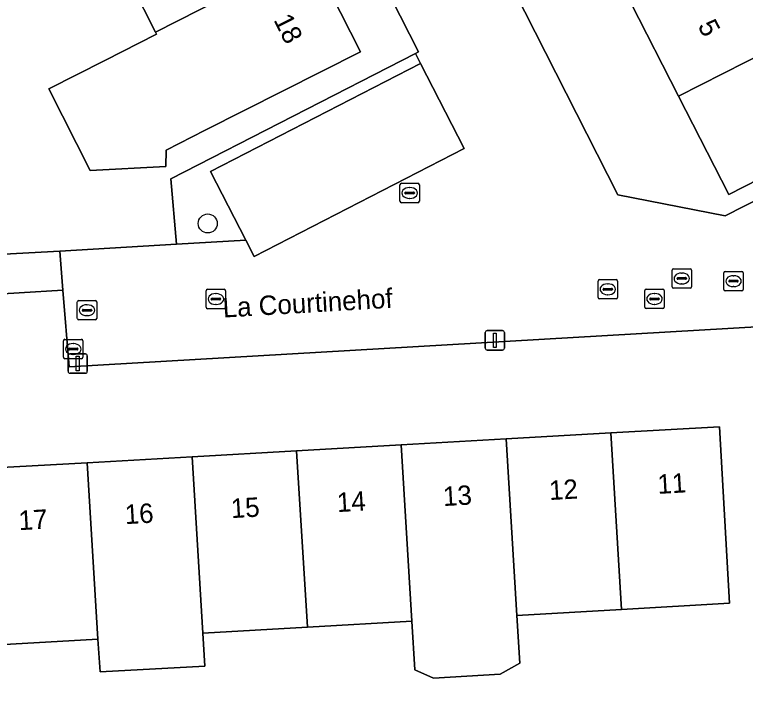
# Model space of a CAD drawing. Extents: x 158455 to 159797, y 387218 to 388672.
# Drawn here: x 159101.4 to 159139.1, y 387763.85 to 387798.8 of the extents above; entities that cross this region are included whole.
import ezdxf

# ---------------------------------------------------------------- set-up
doc = ezdxf.new("R2010")
doc.units = 0
for name, color, linetype in [('IMGEO_Boom', 7, 'Continuous'), ('IMGEO_Brandkraan', 7, 'Continuous'), ('IMGEO_Erf', 7, 'Continuous'), ('IMGEO_Kolk', 7, 'Continuous'), ('IMGEO_Lichtmast', 7, 'Continuous'), ('IMGEO_Openbare_ruimte_label', 7, 'Continuous'), ('IMGEO_Pand', 7, 'Continuous'), ('IMGEO_Pand_nummerreeks', 7, 'Continuous'), ('IMGEO_Parkeervlak_open', 7, 'Continuous'), ('IMGEO_Rijbaan_lokaal_open', 7, 'Continuous'), ('IMGEO_Rioolput', 7, 'Continuous'), ('IMGEO_Voetpad_open', 7, 'Continuous')]:
    doc.layers.add(name, color=color, linetype=linetype)

msp = doc.modelspace()

# ---------------------------------------------------------------- linework, layer by layer
at = {"layer": 'IMGEO_Boom'}
msp.add_circle((159111.365, 387788.031), 0.489, dxfattribs=at)
at = {"layer": 'IMGEO_Brandkraan'}
for p, q in [((159133.91, 387783.714), (159133.91, 387784.566)), ((159133.985, 387784.64), (159134.837, 387784.64)), ((159134.911, 387784.566), (159134.911, 387783.714)), ((159134.169, 387784.134), (159134.169, 387784.146)), ((159134.212, 387784.183), (159134.61, 387784.183)), ((159134.398, 387784.42), (159134.423, 387784.42)), ((159134.653, 387784.146), (159134.653, 387784.134)), ((159134.607, 387784.097), (159134.209, 387784.097)), ((159134.421, 387783.86), (159134.396, 387783.86)), ((159134.837, 387783.64), (159133.985, 387783.64)), ((159103.927, 387781.13), (159103.927, 387781.982)), ((159104.002, 387782.056), (159104.854, 387782.056)), ((159104.928, 387781.982), (159104.928, 387781.13)), ((159104.186, 387781.55), (159104.186, 387781.562)), ((159104.624, 387781.513), (159104.226, 387781.513)), ((159104.229, 387781.599), (159104.627, 387781.599)), ((159104.415, 387781.836), (159104.44, 387781.836)), ((159104.67, 387781.562), (159104.67, 387781.55)), ((159104.438, 387781.276), (159104.413, 387781.276)), ((159104.854, 387781.056), (159104.002, 387781.056))]:
    msp.add_line(p, q, dxfattribs=at)
for points in [[(159133.91, 387783.714), (159133.91, 387784.566)], [(159133.985, 387784.64), (159134.837, 387784.64)], [(159134.911, 387784.566), (159134.911, 387783.714)], [(159134.837, 387783.64), (159133.985, 387783.64)], [(159103.927, 387781.13), (159103.927, 387781.982)], [(159104.002, 387782.056), (159104.854, 387782.056)], [(159104.928, 387781.982), (159104.928, 387781.13)], [(159104.854, 387781.056), (159104.002, 387781.056)]]:
    msp.add_lwpolyline(points, dxfattribs=at)
for centre, radius, start, end in [((159133.987, 387784.564), 0.0765, 91.552, 178.448), ((159133.987, 387784.564), 0.0765, 91.552, 178.448), ((159134.835, 387784.564), 0.0765, 1.552, 88.448), ((159134.835, 387784.564), 0.0765, 1.552, 88.448), ((159134.209, 387784.143), 0.0403, 85.8775, 175.7526), ((159134.206, 387784.133), 0.0366, 178.938, 274.7102), ((159134.61, 387784.14), 0.043, 264.8664, 352.4533), ((159134.614, 387784.145), 0.0386, 1.7309, 96.639), ((159133.987, 387783.716), 0.0765, 181.552, 268.448), ((159133.987, 387783.716), 0.0765, 181.552, 268.448), ((159134.835, 387783.716), 0.0765, 271.552, 358.448), ((159134.835, 387783.716), 0.0765, 271.552, 358.448), ((159104.004, 387781.98), 0.0765, 91.552, 178.448), ((159104.004, 387781.98), 0.0765, 91.552, 178.448), ((159104.852, 387781.98), 0.0765, 1.552, 88.448), ((159104.852, 387781.98), 0.0765, 1.552, 88.448), ((159104.226, 387781.559), 0.0403, 85.8775, 175.7526), ((159104.223, 387781.549), 0.0366, 178.938, 274.7102), ((159104.627, 387781.556), 0.043, 264.8664, 352.4533), ((159104.631, 387781.561), 0.0386, 1.7309, 96.639), ((159104.004, 387781.132), 0.0765, 181.552, 268.448), ((159104.004, 387781.132), 0.0765, 181.552, 268.448), ((159104.852, 387781.132), 0.0765, 271.552, 358.448), ((159104.852, 387781.132), 0.0765, 271.552, 358.448)]:
    msp.add_arc(centre, radius, start, end, dxfattribs=at)
for centre, major_axis, ratio, start_param, end_param in [((159134.397, 387784.14), (-0.387, 0.002), 0.722429, 4.712389, 7.853982), ((159134.422, 387784.14), (-0.39, 0.002), 0.717154, 1.570796, 4.712389), ((159104.414, 387781.556), (-0.387, 0.002), 0.722429, 4.712389, 7.853982), ((159104.439, 387781.556), (-0.39, 0.002), 0.717154, 1.570796, 4.712389)]:
    msp.add_ellipse(centre, major_axis=major_axis, ratio=ratio, start_param=start_param, end_param=end_param, dxfattribs=at)
at = {"layer": 'IMGEO_Erf'}
for points in [[(159146.109, 387812.044), (159144.392, 387815.364), (159146.317, 387816.36), (159144.939, 387819.187), (159142.986, 387818.194), (159141.208, 387821.689), (159139.528, 387824.991), (159141.481, 387825.985), (159139.958, 387828.977), (159116.125, 387817.059), (159120.254, 387813.644), (159132.515, 387789.507), (159138.053, 387788.417), (159146.708, 387792.828), (159151.715, 387795.38), (159152.685, 387793.738), (159151.264, 387796.527), (159153.42, 387797.626), (159152.764, 387798.913), (159150.989, 387802.397), (159149.261, 387805.786), (159151.202, 387806.775), (159149.795, 387809.636), (159147.87, 387808.64)], [(159138.786, 387808.322), (159141.247, 387803.508), (159143.709, 387798.694), (159146.296, 387793.634), (159138.246, 387789.518), (159135.65, 387794.595), (159133.186, 387799.414), (159130.726, 387804.225), (159128.279, 387809.011), (159125.814, 387813.833), (159123.278, 387818.793), (159131.328, 387822.909), (159133.402, 387823.97), (159134.513, 387823.582), (159136.666, 387819.371), (159133.867, 387817.943), (159136.329, 387813.128), (159139.097, 387814.534), (159141.542, 387809.723)], [(159113.282, 387814.48), (159106.206, 387820.459), (159092.791, 387813.673), (159094.46, 387810.225), (159092.457, 387809.255), (159095.646, 387802.766), (159096.135, 387800.968), (159098.415, 387801.099), (159098.562, 387798.543), (159098.849, 387793.531), (159096.569, 387793.4), (159096.854, 387788.441), (159100.741, 387788.649), (159100.859, 387786.445), (159103.731, 387786.611), (159109.748, 387786.958), (159109.459, 387790.338), (159122.076, 387796.798), (159122.24, 387796.882)], [(159099.358, 387811.655), (159098.477, 387811.21), (159096.457, 387815.209), (159101.688, 387817.851), (159103.708, 387813.852), (159109.259, 387816.656), (159111.784, 387811.658), (159114.224, 387806.828), (159116.674, 387801.979), (159119.248, 387796.884), (159111.233, 387792.835), (159109.221, 387791.818), (159109.208, 387790.967), (159105.295, 387790.761), (159103.165, 387794.978), (159106.053, 387796.436), (159108.73, 387797.788), (159108.673, 387797.901), (159106.231, 387802.735), (159103.787, 387807.574), (159101.927, 387806.624)], [(159132.709, 387768.13), (159127.309, 387767.823), (159127.458, 387765.348), (159126.444, 387764.787), (159123.016, 387764.581), (159122.048, 387765.021), (159121.898, 387767.516), (159116.508, 387767.21), (159111.107, 387766.903), (159111.21, 387765.21), (159105.809, 387764.909), (159105.688, 387766.595), (159099.966, 387766.27), (159099.449, 387775.373), (159105.144, 387775.696), (159110.556, 387776.004), (159115.952, 387776.31), (159121.349, 387776.617), (159126.76, 387776.924), (159132.167, 387777.231), (159137.76, 387777.549), (159138.277, 387768.446)]]:
    msp.add_lwpolyline(points, close=True, dxfattribs=at)
msp.add_lwpolyline([(159161.121, 387763.414), (159160.335, 387765.532), (159164.04, 387766.908), (159162.845, 387769.328), (159169.788, 387772.391), (159158.684, 387794.4), (159153.684, 387791.8), (159154.51, 387790.06), (159139.959, 387782.716), (159104.211, 387780.635), (159103.893, 387784.597), (159097.111, 387784.176), (159098.282, 387761.638)], dxfattribs=at)
at = {"layer": 'IMGEO_Kolk'}
for p, q in [((159121.281, 387789.177), (159121.281, 387790.029)), ((159121.356, 387790.103), (159122.208, 387790.103)), ((159121.769, 387789.883), (159121.794, 387789.883)), ((159122.282, 387790.029), (159122.282, 387789.177)), ((159121.54, 387789.597), (159121.54, 387789.609)), ((159121.978, 387789.56), (159121.58, 387789.56)), ((159121.583, 387789.646), (159121.981, 387789.646)), ((159122.024, 387789.609), (159122.024, 387789.597)), ((159122.208, 387789.103), (159121.356, 387789.103)), ((159121.792, 387789.323), (159121.767, 387789.323)), ((159135.393, 387785.696), (159136.245, 387785.696)), ((159135.318, 387784.77), (159135.318, 387785.622)), ((159135.806, 387785.476), (159135.831, 387785.476)), ((159136.319, 387785.622), (159136.319, 387784.77)), ((159135.577, 387785.19), (159135.577, 387785.202)), ((159136.015, 387785.153), (159135.617, 387785.153)), ((159135.62, 387785.239), (159136.018, 387785.239)), ((159135.829, 387784.916), (159135.804, 387784.916)), ((159136.061, 387785.202), (159136.061, 387785.19)), ((159111.286, 387783.709), (159111.286, 387784.561)), ((159111.361, 387784.635), (159112.213, 387784.635)), ((159112.287, 387784.561), (159112.287, 387783.709)), ((159136.245, 387784.696), (159135.393, 387784.696)), ((159111.545, 387784.129), (159111.545, 387784.141)), ((159111.588, 387784.178), (159111.986, 387784.178)), ((159111.774, 387784.415), (159111.799, 387784.415)), ((159112.029, 387784.141), (159112.029, 387784.129)), ((159111.983, 387784.092), (159111.585, 387784.092)), ((159111.797, 387783.855), (159111.772, 387783.855)), ((159112.213, 387783.635), (159111.361, 387783.635))]:
    msp.add_line(p, q, dxfattribs=at)
for points in [[(159121.281, 387789.177), (159121.281, 387790.029)], [(159121.356, 387790.103), (159122.208, 387790.103)], [(159122.282, 387790.029), (159122.282, 387789.177)], [(159122.208, 387789.103), (159121.356, 387789.103)], [(159135.393, 387785.696), (159136.245, 387785.696)], [(159135.318, 387784.77), (159135.318, 387785.622)], [(159136.319, 387785.622), (159136.319, 387784.77)], [(159111.286, 387783.709), (159111.286, 387784.561)], [(159111.361, 387784.635), (159112.213, 387784.635)], [(159112.287, 387784.561), (159112.287, 387783.709)], [(159136.245, 387784.696), (159135.393, 387784.696)], [(159112.213, 387783.635), (159111.361, 387783.635)]]:
    msp.add_lwpolyline(points, dxfattribs=at)
for centre, radius, start, end in [((159121.358, 387790.027), 0.0765, 91.552, 178.448), ((159121.358, 387790.027), 0.0765, 91.552, 178.448), ((159122.206, 387790.027), 0.0765, 1.552, 88.448), ((159122.206, 387790.027), 0.0765, 1.552, 88.448), ((159121.58, 387789.606), 0.0403, 85.8775, 175.7526), ((159121.577, 387789.596), 0.0366, 178.938, 274.7102), ((159121.981, 387789.603), 0.043, 264.8664, 352.4533), ((159121.985, 387789.608), 0.0386, 1.7309, 96.639), ((159121.358, 387789.179), 0.0765, 181.552, 268.448), ((159121.358, 387789.179), 0.0765, 181.552, 268.448), ((159122.206, 387789.179), 0.0765, 271.552, 358.448), ((159122.206, 387789.179), 0.0765, 271.552, 358.448), ((159135.395, 387785.62), 0.0765, 91.552, 178.448), ((159135.395, 387785.62), 0.0765, 91.552, 178.448), ((159136.243, 387785.62), 0.0765, 1.552, 88.448), ((159136.243, 387785.62), 0.0765, 1.552, 88.448), ((159135.617, 387785.199), 0.0403, 85.8775, 175.7526), ((159135.614, 387785.189), 0.0366, 178.938, 274.7102), ((159136.018, 387785.196), 0.043, 264.8664, 352.4533), ((159136.022, 387785.201), 0.0386, 1.7309, 96.639), ((159111.363, 387784.559), 0.0765, 91.552, 178.448), ((159111.363, 387784.559), 0.0765, 91.552, 178.448), ((159112.211, 387784.559), 0.0765, 1.552, 88.448), ((159112.211, 387784.559), 0.0765, 1.552, 88.448), ((159135.395, 387784.772), 0.0765, 181.552, 268.448), ((159135.395, 387784.772), 0.0765, 181.552, 268.448), ((159136.243, 387784.772), 0.0765, 271.552, 358.448), ((159136.243, 387784.772), 0.0765, 271.552, 358.448), ((159111.585, 387784.138), 0.0403, 85.8775, 175.7526), ((159111.582, 387784.128), 0.0366, 178.938, 274.7102), ((159111.986, 387784.135), 0.043, 264.8664, 352.4533), ((159111.99, 387784.14), 0.0386, 1.7309, 96.639), ((159111.363, 387783.711), 0.0765, 181.552, 268.448), ((159111.363, 387783.711), 0.0765, 181.552, 268.448), ((159112.211, 387783.711), 0.0765, 271.552, 358.448), ((159112.211, 387783.711), 0.0765, 271.552, 358.448)]:
    msp.add_arc(centre, radius, start, end, dxfattribs=at)
for centre, major_axis, ratio, start_param, end_param in [((159121.768, 387789.603), (-0.387, 0.002), 0.722429, 4.712389, 7.853982), ((159121.793, 387789.603), (-0.39, 0.002), 0.717154, 1.570796, 4.712389), ((159135.805, 387785.196), (-0.387, 0.002), 0.722429, 4.712389, 7.853982), ((159135.83, 387785.196), (-0.39, 0.002), 0.717154, 1.570796, 4.712389), ((159111.773, 387784.135), (-0.387, 0.002), 0.722429, 4.712389, 7.853982), ((159111.798, 387784.135), (-0.39, 0.002), 0.717154, 1.570796, 4.712389)]:
    msp.add_ellipse(centre, major_axis=major_axis, ratio=ratio, start_param=start_param, end_param=end_param, dxfattribs=at)
at = {"layer": 'IMGEO_Lichtmast'}
for p, q in [((159125.68, 387781.604), (159125.68, 387782.404)), ((159125.68, 387782.404), (159125.68, 387781.604)), ((159125.78, 387782.504), (159126.57, 387782.504)), ((159126.57, 387782.504), (159125.78, 387782.504)), ((159126.67, 387782.404), (159126.67, 387781.604)), ((159126.67, 387781.604), (159126.67, 387782.404)), ((159126.57, 387781.504), (159125.78, 387781.504)), ((159125.78, 387781.504), (159126.57, 387781.504)), ((159104.162, 387780.407), (159104.162, 387781.207)), ((159104.162, 387781.207), (159104.162, 387780.407)), ((159104.262, 387781.307), (159105.052, 387781.307)), ((159105.052, 387781.307), (159104.262, 387781.307)), ((159105.152, 387781.207), (159105.152, 387780.407)), ((159105.152, 387780.407), (159105.152, 387781.207)), ((159105.052, 387780.307), (159104.262, 387780.307)), ((159104.262, 387780.307), (159105.052, 387780.307))]:
    msp.add_line(p, q, dxfattribs=at)
for points in [[(159126.1, 387782.379), (159126.25, 387782.379), (159126.25, 387781.629), (159126.1, 387781.629), (159126.1, 387782.379)], [(159104.582, 387781.182), (159104.732, 387781.182), (159104.732, 387780.432), (159104.582, 387780.432), (159104.582, 387781.182)]]:
    msp.add_lwpolyline(points, dxfattribs=at)
for centre, start, end in [((159125.78, 387782.404), 90, 180), ((159125.78, 387782.404), 90, 180), ((159126.57, 387782.404), 0, 90), ((159126.57, 387782.404), 360, 90), ((159125.78, 387781.604), 180, 270), ((159125.78, 387781.604), 180, 270), ((159126.57, 387781.604), 270, 0), ((159126.57, 387781.604), 270, 0), ((159104.262, 387781.207), 90, 180), ((159104.262, 387781.207), 90, 180), ((159105.052, 387781.207), 0, 90), ((159105.052, 387781.207), 360, 90), ((159104.262, 387780.407), 180, 270), ((159104.262, 387780.407), 180, 270), ((159105.052, 387780.407), 270, 0), ((159105.052, 387780.407), 270, 0)]:
    msp.add_arc(centre, 0.1, start, end, dxfattribs=at)
at = {"layer": 'IMGEO_Pand'}
for points in [[(159106.231, 387802.735), (159108.673, 387797.901), (159116.674, 387801.979), (159114.224, 387806.828)], [(159133.186, 387799.414), (159135.65, 387794.595), (159143.709, 387798.694), (159141.247, 387803.508)], [(159116.674, 387801.979), (159108.673, 387797.901), (159108.73, 387797.788), (159106.053, 387796.436), (159103.165, 387794.978), (159105.295, 387790.761), (159109.208, 387790.967), (159109.221, 387791.818), (159111.233, 387792.835), (159119.248, 387796.884)], [(159135.65, 387794.595), (159138.246, 387789.518), (159146.296, 387793.634), (159143.709, 387798.694)], [(159132.709, 387768.13), (159138.277, 387768.446), (159137.76, 387777.549), (159132.167, 387777.231)], [(159127.309, 387767.823), (159132.709, 387768.13), (159132.167, 387777.231), (159126.76, 387776.924)], [(159121.349, 387776.617), (159115.952, 387776.31), (159116.508, 387767.21), (159121.898, 387767.516)], [(159121.349, 387776.617), (159121.898, 387767.516), (159122.048, 387765.021), (159123.016, 387764.581), (159126.444, 387764.787), (159127.458, 387765.348), (159127.309, 387767.823), (159126.76, 387776.924)], [(159111.107, 387766.903), (159116.508, 387767.21), (159115.952, 387776.31), (159110.556, 387776.004)], [(159105.144, 387775.696), (159105.688, 387766.595), (159105.809, 387764.909), (159111.21, 387765.21), (159111.107, 387766.903), (159110.556, 387776.004)], [(159105.144, 387775.696), (159099.449, 387775.373), (159099.966, 387766.27), (159105.688, 387766.595)]]:
    msp.add_lwpolyline(points, close=True, dxfattribs=at)
at = {"layer": 'IMGEO_Parkeervlak_open'}
msp.add_lwpolyline([(159124.593, 387791.901), (159122.34, 387796.285), (159111.506, 387790.717), (159113.331, 387787.164), (159113.758, 387786.333)], close=True, dxfattribs=at)
at = {"layer": 'IMGEO_Rijbaan_lokaal_open'}
msp.add_lwpolyline([(159120.254, 387813.644), (159116.125, 387817.059), (159109.81, 387822.282), (159106.206, 387820.459), (159113.282, 387814.48), (159122.24, 387796.882), (159122.076, 387796.798), (159122.34, 387796.285), (159124.593, 387791.901), (159113.758, 387786.333), (159113.331, 387787.164), (159109.748, 387786.958), (159103.731, 387786.611), (159103.893, 387784.597), (159104.211, 387780.635), (159139.959, 387782.716), (159154.51, 387790.06), (159153.684, 387791.8), (159152.668, 387793.577), (159152.685, 387793.738), (159151.715, 387795.38), (159146.708, 387792.828), (159138.053, 387788.417), (159132.515, 387789.507)], close=True, dxfattribs=at)
msp.add_lwpolyline([(159097.111, 387784.176), (159103.893, 387784.597), (159103.731, 387786.611), (159100.859, 387786.445)], dxfattribs=at)
at = {"layer": 'IMGEO_Rioolput'}
for p, q in [((159137.988, 387784.63), (159137.988, 387785.482)), ((159138.063, 387785.556), (159138.915, 387785.556)), ((159138.476, 387785.336), (159138.501, 387785.336)), ((159138.989, 387785.482), (159138.989, 387784.63)), ((159131.501, 387784.211), (159131.501, 387785.063)), ((159131.576, 387785.137), (159132.428, 387785.137)), ((159131.989, 387784.917), (159132.014, 387784.917)), ((159132.502, 387785.063), (159132.502, 387784.211)), ((159138.247, 387785.05), (159138.247, 387785.062)), ((159138.685, 387785.013), (159138.287, 387785.013)), ((159138.29, 387785.099), (159138.688, 387785.099)), ((159138.731, 387785.062), (159138.731, 387785.05)), ((159131.76, 387784.631), (159131.76, 387784.643)), ((159132.198, 387784.594), (159131.8, 387784.594)), ((159131.803, 387784.68), (159132.201, 387784.68)), ((159132.244, 387784.643), (159132.244, 387784.631)), ((159138.915, 387784.556), (159138.063, 387784.556)), ((159138.499, 387784.776), (159138.474, 387784.776)), ((159132.428, 387784.137), (159131.576, 387784.137)), ((159132.012, 387784.357), (159131.987, 387784.357)), ((159104.638, 387783.131), (159104.638, 387783.983)), ((159104.713, 387784.057), (159105.565, 387784.057)), ((159105.126, 387783.837), (159105.151, 387783.837)), ((159105.639, 387783.983), (159105.639, 387783.131)), ((159104.897, 387783.551), (159104.897, 387783.563)), ((159105.335, 387783.514), (159104.937, 387783.514)), ((159104.94, 387783.6), (159105.338, 387783.6)), ((159105.381, 387783.563), (159105.381, 387783.551)), ((159105.565, 387783.057), (159104.713, 387783.057)), ((159105.149, 387783.277), (159105.124, 387783.277))]:
    msp.add_line(p, q, dxfattribs=at)
for points in [[(159137.988, 387784.63), (159137.988, 387785.482)], [(159138.063, 387785.556), (159138.915, 387785.556)], [(159138.989, 387785.482), (159138.989, 387784.63)], [(159131.501, 387784.211), (159131.501, 387785.063)], [(159131.576, 387785.137), (159132.428, 387785.137)], [(159132.502, 387785.063), (159132.502, 387784.211)], [(159138.915, 387784.556), (159138.063, 387784.556)], [(159132.428, 387784.137), (159131.576, 387784.137)], [(159104.638, 387783.131), (159104.638, 387783.983)], [(159104.713, 387784.057), (159105.565, 387784.057)], [(159105.639, 387783.983), (159105.639, 387783.131)], [(159105.565, 387783.057), (159104.713, 387783.057)]]:
    msp.add_lwpolyline(points, dxfattribs=at)
for centre, radius, start, end in [((159138.065, 387785.48), 0.0765, 91.552, 178.448), ((159138.065, 387785.48), 0.0765, 91.552, 178.448), ((159138.913, 387785.48), 0.0765, 1.552, 88.448), ((159138.913, 387785.48), 0.0765, 1.552, 88.448), ((159131.578, 387785.061), 0.0765, 91.552, 178.448), ((159131.578, 387785.061), 0.0765, 91.552, 178.448), ((159132.426, 387785.061), 0.0765, 1.552, 88.448), ((159132.426, 387785.061), 0.0765, 1.552, 88.448), ((159138.287, 387785.059), 0.0403, 85.8775, 175.7526), ((159138.284, 387785.049), 0.0366, 178.938, 274.7102), ((159138.688, 387785.056), 0.043, 264.8664, 352.4533), ((159138.692, 387785.061), 0.0386, 1.7309, 96.639), ((159131.8, 387784.64), 0.0403, 85.8775, 175.7526), ((159131.797, 387784.63), 0.0366, 178.938, 274.7102), ((159132.201, 387784.637), 0.043, 264.8664, 352.4533), ((159132.205, 387784.642), 0.0386, 1.7309, 96.639), ((159138.065, 387784.632), 0.0765, 181.552, 268.448), ((159138.065, 387784.632), 0.0765, 181.552, 268.448), ((159138.913, 387784.632), 0.0765, 271.552, 358.448), ((159138.913, 387784.632), 0.0765, 271.552, 358.448), ((159131.578, 387784.213), 0.0765, 181.552, 268.448), ((159131.578, 387784.213), 0.0765, 181.552, 268.448), ((159132.426, 387784.213), 0.0765, 271.552, 358.448), ((159132.426, 387784.213), 0.0765, 271.552, 358.448), ((159104.715, 387783.981), 0.0765, 91.552, 178.448), ((159104.715, 387783.981), 0.0765, 91.552, 178.448), ((159105.563, 387783.981), 0.0765, 1.552, 88.448), ((159105.563, 387783.981), 0.0765, 1.552, 88.448), ((159104.937, 387783.56), 0.0403, 85.8775, 175.7526), ((159104.934, 387783.55), 0.0366, 178.938, 274.7102), ((159105.338, 387783.557), 0.043, 264.8664, 352.4533), ((159105.342, 387783.562), 0.0386, 1.7309, 96.639), ((159104.715, 387783.133), 0.0765, 181.552, 268.448), ((159104.715, 387783.133), 0.0765, 181.552, 268.448), ((159105.563, 387783.133), 0.0765, 271.552, 358.448), ((159105.563, 387783.133), 0.0765, 271.552, 358.448)]:
    msp.add_arc(centre, radius, start, end, dxfattribs=at)
for centre, major_axis, ratio, start_param, end_param in [((159138.475, 387785.056), (-0.387, 0.002), 0.722429, 4.712389, 7.853982), ((159138.5, 387785.056), (-0.39, 0.002), 0.717154, 1.570796, 4.712389), ((159131.988, 387784.637), (-0.387, 0.002), 0.722429, 4.712389, 7.853982), ((159132.013, 387784.637), (-0.39, 0.002), 0.717154, 1.570796, 4.712389), ((159105.125, 387783.557), (-0.387, 0.002), 0.722429, 4.712389, 7.853982), ((159105.15, 387783.557), (-0.39, 0.002), 0.717154, 1.570796, 4.712389)]:
    msp.add_ellipse(centre, major_axis=major_axis, ratio=ratio, start_param=start_param, end_param=end_param, dxfattribs=at)
at = {"layer": 'IMGEO_Voetpad_open'}
msp.add_lwpolyline([(159111.506, 387790.717), (159122.34, 387796.285), (159122.076, 387796.798), (159109.459, 387790.338), (159109.748, 387786.958), (159113.331, 387787.164)], close=True, dxfattribs=at)

# ---------------------------------------------------------------- texts
at = {"layer": 'IMGEO_Openbare_ruimte_label'}
msp.add_text('La Courtinehof', height=1, rotation=3.3261, dxfattribs=at).set_placement((159112.166, 387783.178))
at = {"layer": 'IMGEO_Pand_nummerreeks'}
for s, rotation, p in [('18', 296.8028, (159114.742, 387798.53)), ('5', 297.0802, (159136.622, 387798.229)), ('11', 3.2508, (159134.589, 387774.083)), ('12', 3.2508, (159128.999, 387773.766)), ('13', 3.2508, (159123.529, 387773.456)), ('14', 3.2508, (159118.056, 387773.145)), ('16', 3.2508, (159107.11, 387772.523)), ('15', 3.2508, (159112.583, 387772.834)), ('17', 3.2508, (159101.637, 387772.212))]:
    msp.add_text(s, height=1, rotation=rotation, dxfattribs=at).set_placement(p)

doc.saveas('drawing.dxf')
